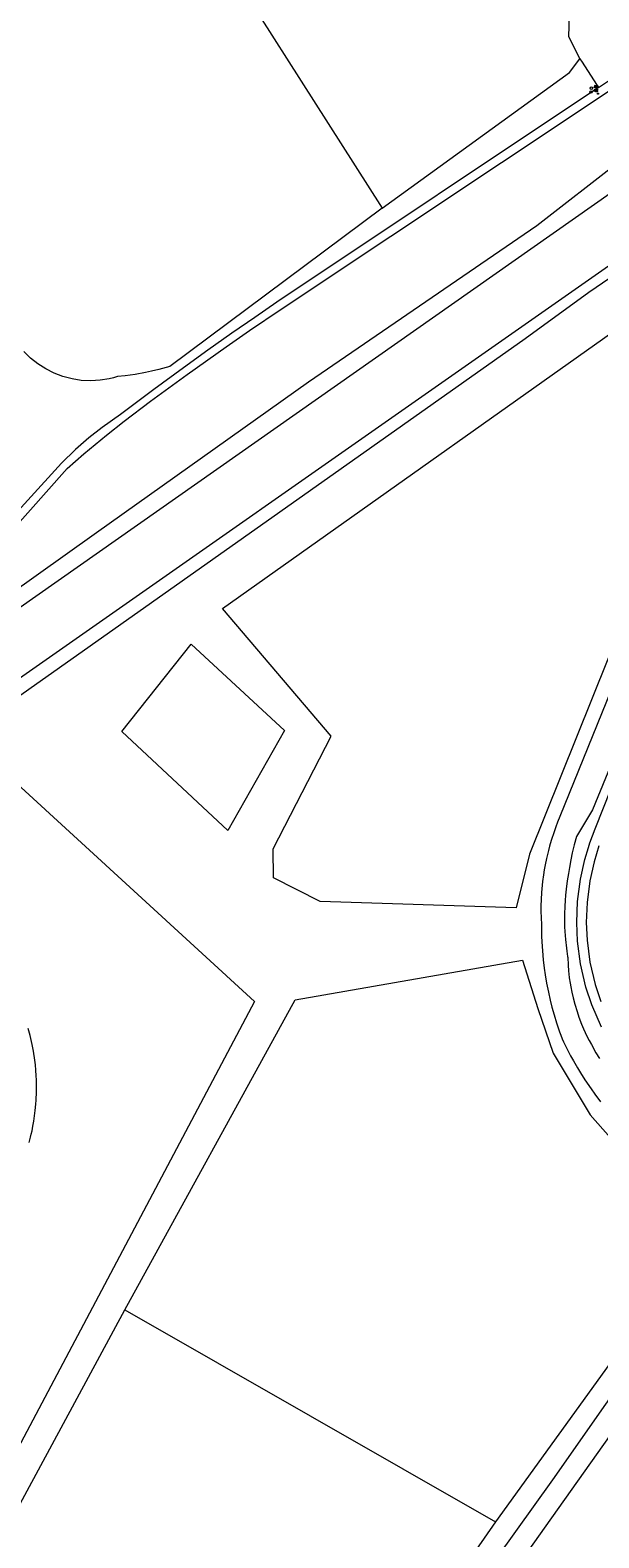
# Model space of a CAD drawing. Header units: metres. Extents: x 138165 to 154469, y 480134 to 494189.
# Tile 301 of 656: x 148611 to 148729, y 482449 to 482763. Entities that reach past the tile are written whole.
import ezdxf

# ---------------------------------------------------------------- set-up
doc = ezdxf.new("R2010")
doc.units = ezdxf.units.M
doc.header["$LTSCALE"] = 0.001
doc.header["$MEASUREMENT"] = 0
for name, color, linetype, lineweight in [('TOP-L-topo objecten punt', 7, 'Continuous', 0), ('TOP-L-topo objecten vlak', 7, 'Continuous', 0), ('TOP-L-water beschoeiing', 7, 'Continuous', 0)]:
    doc.layers.add(name, color=color, linetype=linetype, lineweight=lineweight)
doc.styles.add('Style-STANDARD', font='STANDARD.shx')

# ---------------------------------------------------------------- blocks, each defined once
blk = doc.blocks.new('10')
at = {"layer": 'TOP-L-topo objecten punt', "linetype": 'Continuous', "lineweight": 0}
blk.add_circle((0, 0), 0.0125, dxfattribs=at)
blk = doc.blocks.new('11')
at = {"layer": 'TOP-L-topo objecten punt', "color": 7, "linetype": 'Continuous', "lineweight": 0}
blk.add_circle((0, 0), 0.025, dxfattribs=at)
at = {"layer": 'TOP-L-topo objecten punt', "color": 7, "linetype": 'Continuous', "lineweight": 0, "style": 'Style-STANDARD'}
blk.add_text('AB', height=0.06, dxfattribs=at).set_placement((0.0483, 0))

msp = doc.modelspace()

# ---------------------------------------------------------------- linework, layer by layer
at = {"layer": 'TOP-L-topo objecten vlak', "flags": 128}
for points in [[(148716.39, 482832.12), (148726.68, 482816.79), (148728.56, 482801.16), (148726.21, 482783.41), (148722.82, 482772.46), (148722.49, 482761.62), (148724.84, 482756.99)], [(148641.4, 482792.37), (148683.75, 482725.94)], [(148683.75, 482725.94), (148722.72, 482754.11), (148724.84, 482756.99)], [(148724.84, 482756.99), (148725.33, 482756.3), (148728.3, 482751.62), (148728.72, 482750.99)], [(148728.72, 482750.99), (148732.92, 482753.8)], [(148728.72, 482750.99), (148661.88, 482706.35), (148657.28, 482703.21), (148652.52, 482699.91), (148647.53, 482696.39), (148642.41, 482692.72), (148636.27, 482688.24), (148629.32, 482683.04), (148625.51, 482680.32), (148622.76, 482678.14), (148620, 482675.74), (148617.06, 482672.91), (148596.72, 482650.55)], [(148598.05, 482649.06), (148618.26, 482671.81), (148621.75, 482674.86), (148626.42, 482678.75), (148630.11, 482681.67), (148635.59, 482685.77), (148643.22, 482691.34), (148651.3, 482697.08), (148656.2, 482700.47), (148662.74, 482704.92), (148731.39, 482750.63)], [(148740.96, 482735.91), (148733, 482735.59), (148715.94, 482722.24), (148668.44, 482689.76), (148624.32, 482658.42), (148593.64, 482636.56), (148530.39, 482602.06), (148507.46, 482585.16), (148501.13, 482573.99), (148498.11, 482558.9), (148492.68, 482537.16), (148478.28, 482501.56), (148453.6, 482456.92)], [(148741.89, 482732.07), (148736.91, 482733.21), (148735.79, 482732.23), (148546.4, 482599.33)], [(148572.25, 482602.96), (148744.01, 482723.15), (148744.54, 482728.3)], [(148603.86, 482621.38), (148713.5, 482698.86), (148726.71, 482708.47), (148733.91, 482713.37), (148744.58, 482720.82), (148746.63, 482727.75)], [(148683.75, 482725.94), (148639.57, 482692.97), (148637.33, 482692.35), (148635.81, 482692), (148634.54, 482691.73), (148632.39, 482691.35), (148630.32, 482691.07), (148628.72, 482690.9), (148627.88, 482690.65), (148627.02, 482690.45), (148625.1, 482690.14), (148623.15, 482690.03), (148621.2, 482690.12), (148619.27, 482690.42), (148617.38, 482690.92), (148615.56, 482691.61), (148613.82, 482692.49), (148612.17, 482693.55), (148610.65, 482694.77), (148609.27, 482696.14)], [(148745.99, 482710.34), (148756.57, 482696.69), (148714.37, 482591.6), (148711.65, 482580.46), (148670.88, 482581.72), (148661.16, 482586.7), (148661.06, 482592.72), (148673.16, 482616.11), (148650.57, 482642.71), (148745.99, 482710.34)], [(148753.67, 482680.74), (148720.72, 482599.44), (148720.22, 482598.22), (148719.86, 482597.28), (148719.49, 482596.27), (148718.9, 482594.43), (148718.55, 482593.24), (148718.31, 482592.35), (148717.92, 482590.71), (148717.65, 482589.4), (148717.46, 482588.35), (148717.29, 482587.29), (148717.11, 482585.94), (148716.95, 482584.42), (148716.89, 482583.61), (148716.81, 482582.15), (148716.77, 482580.85), (148716.76, 482579.73), (148716.79, 482578.34), (148716.86, 482576.98), (148716.87, 482575.5), (148716.89, 482574.55), (148716.94, 482573.4), (148717.06, 482571.48), (148717.24, 482569.6), (148717.44, 482567.92), (148717.64, 482566.53), (148717.95, 482564.74), (148718.32, 482562.87), (148718.69, 482561.24), (148719.06, 482559.77), (148719.49, 482558.22), (148720.01, 482556.53), (148720.65, 482554.65), (148720.88, 482553.99), (148721.18, 482553.2), (148721.48, 482552.57), (148722.14, 482551.22), (148722.94, 482549.69), (148723.53, 482548.61), (148724.35, 482547.19), (148724.99, 482546.13), (148725.88, 482544.7), (148727.18, 482542.78), (148727.95, 482541.68), (148729.15, 482540.09)], [(148729.34, 482555.64), (148727.35, 482560.25), (148726.13, 482563.94), (148724.99, 482568.8), (148724.37, 482573.52), (148724.2, 482577.41), (148724.36, 482581.74), (148724.97, 482586.4), (148725.88, 482590.5), (148726.64, 482592.98), (148726.95, 482593.98), (148728.06, 482596.89), (148759.42, 482676.04)], [(148644.07, 482635.24), (148663.44, 482617.31), (148651.69, 482596.5), (148629.63, 482617.12), (148644.07, 482635.24)], [(148736.68, 482623.24), (148727.5, 482600.84), (148724.16, 482595.24), (148723.69, 482593.51), (148723.29, 482591.84), (148722.98, 482590.39), (148722.7, 482588.82), (148722.5, 482587.58), (148722.24, 482586.03), (148722.01, 482584.33), (148721.87, 482583.05), (148721.79, 482581.99), (148721.71, 482580.79), (148721.66, 482579.13), (148721.66, 482577.73), (148721.68, 482576.83), (148721.7, 482576.5), (148721.74, 482575.53), (148721.87, 482573.85), (148722.06, 482572.06), (148722.14, 482571.46), (148722.32, 482570.3), (148722.33, 482570.12), (148722.4, 482568.58), (148722.51, 482567.29), (148722.57, 482566.71), (148722.67, 482565.9), (148722.84, 482564.78), (148722.98, 482563.98), (148723.2, 482562.91), (148723.46, 482561.74), (148723.82, 482560.38), (148724.29, 482558.85), (148724.68, 482557.69), (148725.23, 482556.24), (148725.64, 482555.27), (148726.32, 482553.78), (148726.81, 482552.82), (148727.25, 482551.99), (148728.21, 482550.29), (148728.94, 482549.08)], [(148607.87, 482606.25), (148657.24, 482560.93), (148583, 482420.85)], [(148728.84, 482593.33), (148727.82, 482589.99), (148726.94, 482586.06), (148726.36, 482581.57), (148726.2, 482577.42), (148726.37, 482573.69), (148726.96, 482569.16), (148728.06, 482564.48), (148729.22, 482560.96)], [(148630.24, 482496.81), (148665.67, 482561.29), (148712.94, 482569.56), (148716.13, 482559.53), (148719.34, 482550.21), (148727.03, 482537.38), (148746.56, 482515.3), (148747.7, 482508.69), (148707.31, 482452.75)], [(148610.33, 482531.65), (148610.58, 482532.5), (148610.65, 482532.77), (148610.79, 482533.36), (148610.95, 482534.07), (148611.14, 482535.06), (148611.26, 482535.7), (148611.32, 482536.05), (148611.49, 482537.2), (148611.63, 482538.27), (148611.76, 482539.6), (148611.82, 482540.45), (148611.84, 482540.92), (148611.88, 482541.69), (148611.9, 482542.99), (148611.89, 482544.18), (148611.87, 482544.68), (148611.83, 482545.53), (148611.76, 482546.65), (148611.65, 482547.79), (148611.54, 482548.75), (148611.26, 482550.6), (148611, 482551.99), (148610.72, 482553.26), (148610.56, 482553.89), (148610.17, 482555.34)], [(148751.74, 482507.98), (148719.16, 482461.5), (148696.12, 482429.28)], [(148756.44, 482506.48), (148692.28, 482415.92)], [(148602.33, 482445.18), (148630.24, 482496.81)], [(148630.24, 482496.81), (148707.31, 482452.75)], [(148707.31, 482452.75), (148689.86, 482427.62), (148673.15, 482407.02), (148669.04, 482409.3)]]:
    msp.add_lwpolyline(points, dxfattribs=at)
at = {"layer": 'TOP-L-water beschoeiing', "flags": 128}
for points in [[(148741.89, 482732.07), (148736.91, 482733.21), (148735.79, 482732.23), (148546.4, 482599.33), (148538.63, 482593.38)], [(148572.25, 482602.96), (148744.01, 482723.15)]]:
    msp.add_lwpolyline(points, dxfattribs=at)

# ---------------------------------------------------------------- block references
at = {"layer": 'TOP-L-topo objecten punt', "xscale": 10, "yscale": 10, "zscale": 10}
for name, p in [('11', (148727.2, 482750.1)), ('11', (148727.26, 482750.88)), ('10', (148728.17, 482750.58)), ('10', (148728.63, 482749.74))]:
    msp.add_blockref(name, p, dxfattribs=at)

doc.saveas('drawing.dxf')
